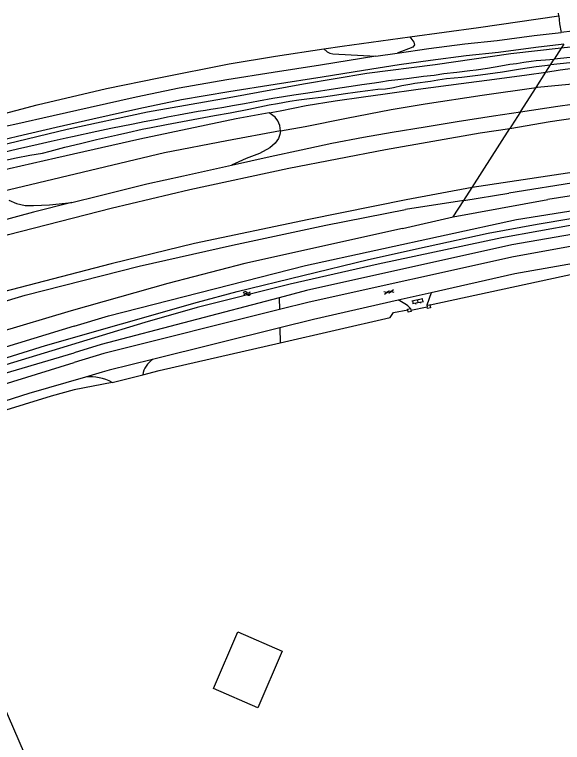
# Model space of a CAD drawing. Extents: x 135990 to 139000, y 393500 to 396000.
# Drawn here: x 136987.7 to 137100.9, y 395703.3 to 395853.7 of the extents above; entities that cross this region are included whole.
import ezdxf

# ---------------------------------------------------------------- set-up
doc = ezdxf.new("R2010")
doc.units = 0
for name, color, linetype in [('gg-afsc-erfafscheiding', 7, 'Continuous'), ('gg-afsc-hekwerk', 7, 'Continuous'), ('gg-afsc-muur', 7, 'Continuous'), ('gg-bbg-luifel en loopbrug', 7, 'Continuous'), ('gg-knt-BGT kruinlijn', 7, 'Continuous'), ('gg-knt-verharding', 7, 'Continuous'), ('gg-kntw-bovenkant insteek waterloop', 7, 'Continuous'), ('gg-kntw-waterlijn', 7, 'Continuous'), ('gt-grn-groengrens', 7, 'Continuous'), ('gt-grn-vlakafsluiter', 7, 'Continuous'), ('gt-symb-gesloten verharding', 7, 'Continuous'), ('gt-symb-klinker verharding', 7, 'Continuous'), ('gt-symb-watersymbool', 7, 'Continuous'), ('gx-grn-maaiveld', 7, 'Continuous')]:
    doc.layers.add(name, color=color, linetype=linetype)

# ---------------------------------------------------------------- blocks, each defined once
blk = doc.blocks.new('gt0-KL1')
at = {"layer": 'gt-symb-klinker verharding'}
for p, q in [((-1.15, 0.3), (1.15, 0.3)), ((-1, -0.3), (-1, 0.3)), ((-0.5, 0.3), (-0.5, 0.45)), ((0, -0.3), (0, 0.3)), ((0.5, 0.3), (0.5, 0.45)), ((1, -0.3), (1, 0.3)), ((-1.15, -0.3), (1.15, -0.3)), ((-0.5, -0.45), (-0.5, -0.3)), ((0.5, -0.45), (0.5, -0.3))]:
    blk.add_line(p, q, dxfattribs=at)
blk = doc.blocks.new('gt0-GESVH1')
at = {"layer": 'gt-symb-gesloten verharding'}
for p, q in [((-0.99, -0.26), (0.01, 0.24)), ((0.01, -0.26), (-0.99, 0.24)), ((0.01, 0.24), (1.01, -0.26)), ((1.01, 0.24), (0.01, -0.26))]:
    blk.add_line(p, q, dxfattribs=at)
blk = doc.blocks.new('gt0-WA')
at = {"layer": 'gt-symb-watersymbool'}
for centre, start, end in [((-0.32, 0.02), 28.0725, 151.9275), ((0.43, 0.42), 208.0725, 331.9275), ((-0.32, -0.43), 28.0725, 151.9275), ((0.43, -0.03), 208.0725, 331.9275)]:
    blk.add_arc(centre, 0.425, start, end, dxfattribs=at)

msp = doc.modelspace()

# ---------------------------------------------------------------- linework, layer by layer
at = {"layer": 'gg-afsc-erfafscheiding'}
for p, q in [((137042.544, 395785.908), (137065.337, 395791.133)), ((137017.565, 395780.181), (137042.544, 395785.908))]:
    msp.add_line(p, q, dxfattribs=at)
at = {"layer": 'gg-afsc-hekwerk'}
for p, q in [((137069.598, 395792.662), (137072.953, 395793.327)), ((137069.598, 395792.662), (137072.953, 395793.327)), ((137073.539, 395793.723), (137073.513, 395793.717)), ((137073.539, 395793.723), (137073.513, 395793.717)), ((137065.337, 395791.133), (137065.992, 395792.137)), ((137065.337, 395791.133), (137065.992, 395792.137)), ((137065.992, 395792.137), (137068.934, 395792.744)), ((137065.992, 395792.137), (137068.934, 395792.744))]:
    msp.add_line(p, q, dxfattribs=at)
msp.add_lwpolyline([(137073.539, 395793.723), (137105.736, 395800.697), (137123.539, 395803.831)], dxfattribs=at)
msp.add_lwpolyline([(137073.539, 395793.723), (137105.736, 395800.697), (137123.539, 395803.831)], dxfattribs=at)
at = {"layer": 'gg-afsc-muur'}
for p, q in [((137068.913, 395792.844), (137069.534, 395792.972)), ((137068.934, 395792.744), (137068.913, 395792.844)), ((137069.534, 395792.972), (137069.598, 395792.662)), ((137072.886, 395793.65), (137073.5, 395793.778)), ((137072.886, 395793.65), (137072.953, 395793.327)), ((137073.513, 395793.717), (137073.5, 395793.778))]:
    msp.add_line(p, q, dxfattribs=at)
for points in [[(137073.513, 395793.717), (137073.631, 395793.151), (137073.017, 395793.023), (137072.953, 395793.327)], [(137069.598, 395792.662), (137069.663, 395792.345), (137069.042, 395792.217), (137068.934, 395792.744)]]:
    msp.add_lwpolyline(points, dxfattribs=at)
at = {"layer": 'gg-bbg-luifel en loopbrug'}
msp.add_lwpolyline([(137033.816, 395726.154), (137043.006, 395722.195), (137037.975, 395710.515), (137028.784, 395714.473), (137033.816, 395726.154)], dxfattribs=at)
at = {"layer": 'gg-knt-BGT kruinlijn'}
for p, q in [((137105.162, 395819.308), (137089.818, 395816.843)), ((137080.531, 395815.325), (137089.818, 395816.843)), ((137080.531, 395815.325), (137068.475, 395813.435)), ((137052.008, 395810.205), (137068.475, 395813.435)), ((137032.715, 395806.056), (137052.008, 395810.205)), ((137013.443, 395801.764), (137032.715, 395806.056)), ((136989.86, 395795.776), (137013.443, 395801.764)), ((136967.99, 395789.253), (136989.86, 395795.776))]:
    msp.add_line(p, q, dxfattribs=at)
for points in [[(137092.226, 395833.606), (137099.988, 395834.818), (137105.894, 395835.651), (137111.463, 395836.46), (137116.876, 395837.408), (137122.429, 395838.307), (137129.831, 395839.156), (137136.568, 395839.864), (137142.557, 395840.521), (137146.722, 395840.897), (137149.415, 395840.991), (137151.889, 395840.889), (137157.241, 395840.874), (137163.262, 395841.406), (137168.559, 395841.856), (137175.926, 395842.169), (137182.267, 395842.447), (137190.034, 395842.604), (137197.551, 395842.78)], [(137032.518, 395822.592), (137040.512, 395824.405), (137046.896, 395825.787), (137053.275, 395827.144), (137059.807, 395828.359), (137065.747, 395829.408), (137072.568, 395830.541), (137079.158, 395831.645), (137086.632, 395832.803), (137092.226, 395833.606)], [(136999.535, 395814.895), (137005.085, 395816.266), (137014.989, 395818.762), (137022.618, 395820.43), (137032.518, 395822.592)], [(136999.535, 395814.895), (136991.548, 395812.912), (136984.167, 395810.891), (136975.78, 395808.457), (136967.414, 395805.931), (136962.983, 395804.487), (136957.237, 395802.678), (136949.78, 395800.441), (136943.263, 395798.557), (136935.638, 395796.16), (136927.91, 395793.699), (136919.415, 395790.834), (136911.506, 395788.064), (136906.868, 395786.469), (136900.661, 395784.152), (136896.872, 395782.866), (136891.096, 395780.747), (136882.882, 395777.445), (136875.389, 395774.521), (136868.719, 395771.741), (136862.288, 395768.805), (136853.84, 395764.91)]]:
    msp.add_lwpolyline(points, dxfattribs=at)
at = {"layer": 'gg-knt-verharding'}
for p, q in [((137073.776, 395796.237), (137066.934, 395794.692)), ((137073.776, 395796.237), (137072.886, 395793.65)), ((137042.49, 395789.009), (137016.203, 395782.464)), ((137005.792, 395779.815), (137002.329, 395778.811))]:
    msp.add_line(p, q, dxfattribs=at)
for points in [[(137126.888, 395810.214), (137090.781, 395803.701), (137048.531, 395794.331), (137042.41, 395792.796)], [(137132.57, 395807.422), (137091.1, 395800.151), (137073.776, 395796.237)], [(137066.934, 395794.692), (137049.45, 395790.742), (137042.49, 395789.009)], [(137042.41, 395792.796), (137006.131, 395783.701), (137000, 395781.813)], [(137016.203, 395782.464), (137007.241, 395780.232), (137005.792, 395779.815)], [(136835.263, 395713.362), (136843.05, 395717.68), (136888.95, 395739.9), (136925.21, 395756.02), (136967.69, 395771.86), (137000, 395781.813)], [(137002.329, 395778.811), (136990.637, 395775.422), (136973.513, 395770.016), (136956.998, 395764.404), (136940.836, 395758.434), (136924.369, 395751.89), (136905.741, 395743.749), (136889.632, 395736.464), (136873.271, 395728.886), (136857.151, 395721.082), (136841.573, 395713.082), (136835.604, 395709.811)]]:
    msp.add_lwpolyline(points, dxfattribs=at)
for centre, radius, start, end in [((137064.753, 395788.57), 6.498, 42.63546, 70.3922), ((137018.903, 395778.469), 4.822, 124.05341, 169.89502), ((137003.405, 395769.879), 8.997, 60.51014, 96.87)]:
    msp.add_arc(centre, radius, start, end, dxfattribs=at)
at = {"layer": 'gg-kntw-bovenkant insteek waterloop'}
for points in [[(137000, 395789.345), (137007.08, 395791.511), (137047.79, 395801.851), (137091.42, 395811.382), (137130.73, 395817.622), (137167.056, 395821.795)], [(137162.838, 395817.179), (137131.48, 395813.262), (137090.45, 395806.152), (137047.99, 395796.692), (137042.383, 395795.217)], [(137042.383, 395795.217), (137005.57, 395785.532), (137000, 395783.817)], [(137000, 395789.345), (136965.67, 395778.84), (136925.97, 395765.022), (136886.13, 395747.881), (136850.68, 395730.911), (136808.8, 395707.7)], [(136834.837, 395717.385), (136841.4, 395720.901), (136863.987, 395732.203), (136892.395, 395745.472), (136923.92, 395758.491), (136940.431, 395764.845), (136960.753, 395771.976), (136974.932, 395776.454), (137000, 395783.817)]]:
    msp.add_lwpolyline(points, dxfattribs=at)
at = {"layer": 'gg-kntw-waterlijn'}
for points in [[(136968.737, 395777.398), (136994.091, 395785.32), (137025.448, 395794.333), (137033.646, 395796.495), (137060.818, 395803.1), (137072.955, 395805.786), (137085.527, 395808.569), (137095.686, 395810.408), (137116.952, 395814.005), (137134.131, 395816.331), (137142.583, 395817.284), (137155.856, 395818.782), (137165.595, 395820.017), (137181.967, 395821.568), (137186.891, 395820.194), (137190.02, 395818.97), (137196.065, 395815.871), (137202.42, 395812.104)], [(137229.766, 395795.804), (137197.765, 395813.996), (137193.031, 395816.57), (137186.114, 395819.434), (137182.135, 395820.479), (137167.756, 395819.294), (137153.141, 395817.514), (137121.302, 395813.334), (137111.341, 395811.713), (137088.362, 395807.588), (137062.841, 395802.174), (137044.636, 395798.052), (137025.44, 395793.193), (137014.589, 395790.094), (136993.792, 395783.757), (136971.502, 395777.034)]]:
    msp.add_lwpolyline(points, dxfattribs=at)
at = {"layer": 'gt-grn-groengrens'}
for p, q in [((137042.383, 395795.217), (137042.41, 395792.796)), ((137042.49, 395789.009), (137042.544, 395785.908)), ((137014.156, 395779.315), (137017.565, 395780.181)), ((137007.834, 395777.71), (137000, 395776.154))]:
    msp.add_line(p, q, dxfattribs=at)
msp.add_lwpolyline([(137000, 395776.154), (136995.261, 395774.876), (136984.003, 395771.457), (136973.064, 395767.987), (136962.316, 395764.268)], dxfattribs=at)
at = {"layer": 'gt-grn-vlakafsluiter'}
msp.add_line((137007.834, 395777.71), (137014.156, 395779.315), dxfattribs=at)
at = {"layer": 'gx-grn-maaiveld'}
for p, q in [((137102.903, 395850.295), (137100.631, 395850.048)), ((137101.174, 395847.592), (137100.652, 395846.776)), ((137062.369, 395845.108), (137066.77, 395845.781)), ((137100.652, 395846.776), (137099.196, 395844.5)), ((137098.452, 395843.339), (137099.196, 395844.5)), ((137097.481, 395841.819), (137098.452, 395843.339)), ((137095.462, 395838.664), (137097.481, 395841.819)), ((137092.226, 395833.606), (137095.462, 395838.664)), ((137082.255, 395818.02), (137090.054, 395830.21)), ((137122.084, 395819.235), (137097.898, 395815.531)), ((137080.531, 395815.325), (137082.255, 395818.02)), ((137078.359, 395811.93), (137097.898, 395815.531)), ((137078.359, 395811.93), (137080.531, 395815.325)), ((137067.864, 395809.543), (137078.359, 395811.93)), ((137067.864, 395809.543), (137035.294, 395802.271)), ((137035.294, 395802.271), (137019.326, 395798.166)), ((137019.326, 395798.166), (136999.334, 395792.528)), ((136999.334, 395792.528), (136983.898, 395787.93))]:
    msp.add_line(p, q, dxfattribs=at)
for points in [[(137069.369, 395849.152), (137083.559, 395851.04), (137100.194, 395853.447)], [(137100.194, 395853.447), (137100.131, 395854.036)], [(137100.194, 395853.447), (137100.33, 395851.789), (137100.631, 395850.048)], [(137066.77, 395845.781), (137073.317, 395846.728), (137080.745, 395847.653), (137087.42, 395848.368), (137095.077, 395849.41), (137100.631, 395850.048)], [(137051.564, 395846.63), (137055.389, 395847.205), (137069.369, 395849.152)], [(137069.369, 395849.152), (137070.228, 395848.018), (137070.319, 395847.468), (137070.022, 395846.957), (137066.77, 395845.781)], [(137101.174, 395847.592), (137100.627, 395847.533), (137095.389, 395846.929), (137087.721, 395845.886), (137081.032, 395845.17), (137073.651, 395844.25), (137067.138, 395843.308), (137059.769, 395842.181), (137051.273, 395840.769), (137041.521, 395839.308), (137031.984, 395837.787), (137022.186, 395836.077), (137013.337, 395834.221), (137003.839, 395832.1), (136996.233, 395830.395), (136988.306, 395828.559), (136983.011, 395827.258)], [(137131.196, 395847.008), (137131.146, 395846.648), (137131.085, 395846.538), (137131.015, 395846.456), (137130.804, 395846.326), (137130.681, 395846.276), (137130.531, 395846.253), (137130.17, 395846.264), (137129.672, 395846.314), (137129.034, 395846.358), (137126.981, 395846.493), (137124.298, 395846.396), (137121.856, 395846.054), (137119.65, 395845.712), (137117.761, 395845.346), (137115.618, 395844.999), (137111.576, 395844.689), (137106.035, 395844.143), (137102.423, 395843.785), (137098.452, 395843.339)], [(137131.196, 395847.008), (137131.17, 395847.257), (137131.112, 395847.427), (137131.035, 395847.577), (137130.943, 395847.673), (137130.822, 395847.725), (137130.483, 395847.738), (137126.969, 395847.671), (137124.8, 395847.49), (137122.013, 395847.142), (137118.891, 395846.638), (137115.127, 395846.279), (137111.705, 395845.857), (137106.02, 395845.201), (137105.116, 395845.141), (137099.196, 395844.5)], [(137113.55, 395848.178), (137100.652, 395846.776)], [(137100.652, 395846.776), (137090.213, 395845.613), (137074.59, 395843.372), (137060.481, 395841.521), (137047.371, 395839.342), (137032.041, 395836.53), (137015.133, 395833.526), (136998.564, 395829.973), (136986.261, 395826.994), (136976.269, 395824.788), (136964.738, 395821.753), (136953.414, 395818.683), (136939.886, 395815.095), (136926.962, 395811.336), (136914.395, 395807.565), (136899.138, 395802.66), (136887.275, 395798.857), (136873.467, 395794.094), (136859.706, 395789.521), (136848.551, 395785.551), (136834.123, 395779.97), (136832.68, 395779.36)], [(136947.118, 395823.648), (136961.746, 395827.625), (136978.041, 395831.289), (136992.307, 395835.042), (137006.685, 395838.469), (137017.455, 395840.683), (137032.001, 395843.577), (137041.634, 395845.137), (137051.564, 395846.63)], [(137051.564, 395846.63), (137052.283, 395846.022), (137052.8, 395845.774), (137053.468, 395845.623), (137062.369, 395845.108)], [(137062.369, 395845.108), (137050.883, 395843.238), (137041.139, 395841.779), (137031.572, 395840.253), (137021.714, 395838.532), (137012.807, 395836.665), (137003.293, 395834.539), (136995.678, 395832.833), (136987.726, 395830.991), (136982.407, 395829.924), (136979.648, 395829.281), (136975.807, 395828.377), (136966.279, 395825.994), (136958.929, 395823.911), (136949.156, 395821.325), (136948.371, 395821.11)], [(136985.089, 395825.231), (136988.283, 395825.993), (136990.378, 395826.459), (136992.569, 395826.954), (136995.214, 395827.559), (136998.351, 395828.263), (136999.65, 395828.558), (137004.658, 395829.633), (137007.572, 395830.261), (137012.153, 395831.139), (137014.478, 395831.62), (137017.136, 395832.144), (137019.248, 395832.578), (137021.559, 395832.978), (137025.648, 395833.732), (137027.154, 395833.952), (137028.261, 395834.155), (137029.183, 395834.293), (137030.915, 395834.607), (137032.697, 395834.902), (137035.178, 395835.326), (137038.081, 395835.89), (137041.043, 395836.423), (137043.284, 395836.784), (137045.414, 395837.13), (137048.307, 395837.543), (137050.919, 395837.958), (137052.686, 395838.232), (137054.888, 395838.582), (137057.23, 395838.916), (137059.426, 395839.248), (137062.045, 395839.616), (137063.346, 395839.818), (137064.993, 395840.068), (137066.89, 395840.285), (137068.717, 395840.491), (137072.169, 395840.964), (137074.396, 395841.23), (137076.372, 395841.513), (137079.097, 395841.811), (137081.794, 395842.155), (137083.053, 395842.322), (137085.44, 395842.667), (137088.154, 395843.134), (137090.046, 395843.457), (137091.406, 395843.635), (137092.903, 395843.898), (137094.459, 395844.089), (137095.462, 395844.221), (137097.396, 395844.39), (137099.196, 395844.5)], [(136983.189, 395823.091), (136987.97, 395824.107), (136990.801, 395824.659), (136993.422, 395825.112), (136995.053, 395825.491), (136998.065, 395826.297), (137001.32, 395827.068), (137004.634, 395827.918), (137008.975, 395828.897), (137011.094, 395829.348), (137014.066, 395830.033), (137015.892, 395830.374), (137019.087, 395831.018), (137029.019, 395832.894), (137032.243, 395833.431), (137036.071, 395834.203), (137040.285, 395835.058), (137041.982, 395835.343), (137044.537, 395835.802), (137046.456, 395836.103), (137048.656, 395836.408), (137051.055, 395836.646), (137053.411, 395836.98), (137055.568, 395837.316), (137058.566, 395837.755), (137060.689, 395838.069), (137062.759, 395838.277), (137064.334, 395838.396), (137065.652, 395838.594), (137066.014, 395838.667), (137067.689, 395839.079), (137069.357, 395839.356), (137070.387, 395839.531), (137073.607, 395839.967), (137075.123, 395840.238), (137076.918, 395840.491), (137080.145, 395840.806), (137083.976, 395841.25), (137088.494, 395841.904), (137092.245, 395842.483), (137095.477, 395843.003), (137098.452, 395843.339)], [(137095.462, 395838.664), (137095.739, 395838.704), (137103.693, 395839.482), (137113.162, 395840.103), (137126.873, 395841.554), (137135.373, 395842.278), (137137.422, 395842.326), (137147.176, 395842.821), (137158.278, 395842.148), (137176.204, 395842.853), (137197.241, 395843.128)], [(137097.481, 395841.819), (137100.408, 395842.278), (137107.31, 395843.223)], [(137040.297, 395833.41), (137042.593, 395833.824), (137047.956, 395834.932), (137053.916, 395835.868), (137059.763, 395836.742), (137064.249, 395837.353), (137071.114, 395838.332), (137080.005, 395839.505), (137086.848, 395840.403), (137093.529, 395841.281), (137097.481, 395841.819)], [(137090.054, 395830.21), (137098.384, 395831.623), (137117.154, 395834.383), (137132.954, 395836.294), (137152.856, 395838.423), (137169.998, 395839.968), (137186.295, 395840.982), (137192.321, 395841.351), (137198.302, 395841.933)], [(137042.612, 395829.731), (137047.717, 395830.572), (137056.254, 395832.33), (137065.501, 395834.091), (137072.508, 395835.296), (137084.328, 395837.056), (137095.462, 395838.664)], [(137092.226, 395833.606), (137090.411, 395830.768), (137090.054, 395830.21)], [(137040.297, 395833.41), (137033.481, 395832.183), (137013.529, 395827.954), (136996.216, 395824.085), (136981.69, 395820.752), (136977.924, 395819.887), (136971.66, 395818.379), (136949.836, 395813.077)], [(137042.612, 395829.731), (137042.515, 395830.802), (137042.092, 395831.788), (137041.505, 395832.513), (137040.297, 395833.41)], [(137042.612, 395829.731), (137031.556, 395827.611), (137018.626, 395825.167), (136989.51, 395818.229), (136982.517, 395816.521), (136966.318, 395812.074), (136946.833, 395807.159), (136936.995, 395804.532), (136919.441, 395799.972), (136902.013, 395794.193), (136883.5, 395787.861), (136855.068, 395777.304), (136842.769, 395772.478)], [(136856.46, 395763.055), (136867.071, 395767.65), (136885.862, 395775.183), (136905.932, 395782.86), (136924.107, 395789.337), (136943.244, 395795.551), (136965.014, 395802.241), (136986.439, 395808.267), (137007.631, 395813.726), (137023.9, 395817.584), (137044.37, 395821.985), (137064.339, 395825.845), (137083.894, 395829.271), (137090.054, 395830.21)], [(137042.612, 395829.731), (137042.494, 395828.952), (137042.243, 395828.137), (137041.561, 395827.18), (137040.458, 395826.155), (137038.326, 395825.011), (137035.506, 395823.97), (137032.518, 395822.592)], [(137129.382, 395824.71), (137117.516, 395823.33), (137082.255, 395818.02)], [(137082.255, 395818.02), (137068.627, 395815.426), (137048.481, 395811.366), (137024.83, 395806.448), (137007.661, 395802.234), (136983.455, 395795.946), (136962.676, 395790.005), (136944.089, 395784.242), (136925.12, 395777.84), (136908.852, 395772.025), (136894.015, 395766.255), (136884.097, 395762.293)], [(136986.471, 395815.344), (136988.066, 395814.705), (136989.832, 395814.297), (136991.581, 395814.303), (136994.919, 395814.405), (136999.535, 395814.895)], [(137168.541, 395726.091), (137185.901, 395667.412), (137060.863, 395585.12), (137104.155, 395493.558), (137084.914, 395483.606), (136995.264, 395688.299), (136962.316, 395764.268)]]:
    msp.add_lwpolyline(points, dxfattribs=at)

# ---------------------------------------------------------------- block references
at = {"layer": 'gt-symb-gesloten verharding', "rotation": -168.99333582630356}
msp.add_blockref('gt0-GESVH1', (137065.063, 395796.394), dxfattribs=at)
at = {"layer": 'gt-symb-klinker verharding', "rotation": -168.81367070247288}
msp.add_blockref('gt0-KL1', (137070.991, 395794.447), dxfattribs=at)
at = {"layer": 'gt-symb-watersymbool', "rotation": 14.244742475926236}
msp.add_blockref('gt0-WA', (137035.649, 395796.104), dxfattribs=at)

doc.saveas('drawing.dxf')
